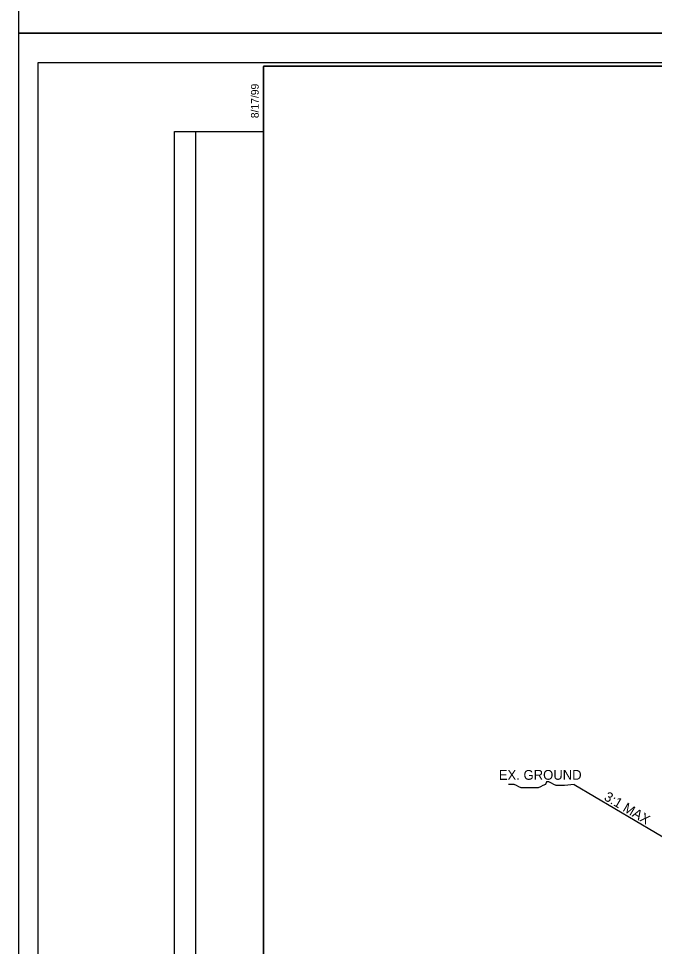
# Model space of a CAD drawing. Extents: x 2320980 to 2456309, y 595047 to 606177.
# Drawn here: x 2455708.8 to 2455795.3, y 597055.4 to 597181.6 of the extents above; entities that cross this region are included whole.
import ezdxf

# ---------------------------------------------------------------- set-up
doc = ezdxf.new("R2010")
doc.units = 0
for name, color, linetype in [('Old_Level_1', 7, 'Continuous'), ('Old_Level_21', 7, 'Continuous'), ('Sheet Block Revision CELL', 7, 'Continuous'), ('Sheet Cutting Line CELL', 7, 'Continuous'), ('Sheet Plan CELL', 7, 'Continuous'), ('Sheet Plot Border Inside CELL', 7, 'Continuous'), ('Sheet Plot Border Outside CELL', 7, 'Continuous'), ('Typical Hinge Slope Arterial CELL', 7, 'Continuous')]:
    doc.layers.add(name, color=color, linetype=linetype)

msp = doc.modelspace()

# ---------------------------------------------------------------- linework, layer by layer
at = {"layer": 'Old_Level_21'}
msp.add_line((2455784.36, 597077.47), (2455799.16, 597068.71), dxfattribs=at)
at = {"layer": 'Sheet Block Revision CELL'}
msp.add_line((2455732.91, 597008.08), (2455732.91, 597166.2), dxfattribs=at)
msp.add_lwpolyline([(2455730, 597008.07), (2455730, 597166.2), (2455742.11, 597166.21), (2455742.11, 597008.08)], close=True, dxfattribs=at)
at = {"layer": 'Sheet Cutting Line CELL'}
for p, q in [((2456045.51, 597179.57), (2455708.81, 597179.57)), ((2455708.81, 597179.57), (2455708.81, 596960.57))]:
    msp.add_line(p, q, dxfattribs=at)
at = {"layer": 'Sheet Plan CELL'}
msp.add_line((2455742.1, 597175.08), (2455742.1, 597175.08), dxfattribs=at)
for points in [[(2456042.11, 597175.08), (2455742.1, 597175.08), (2455742.1, 596965.08), (2456042.11, 596965.08)], [(2455742.1, 596965.08), (2455742.1, 597175.07), (2456002.1, 597175.08), (2456002.1, 597145.07), (2456042.11, 597145.06), (2456042.11, 596965.08)]]:
    msp.add_lwpolyline(points, close=True, dxfattribs=at)
at = {"layer": 'Sheet Plot Border Inside CELL'}
msp.add_lwpolyline([(2455711.41, 596964.57), (2456044.6, 596964.58), (2456044.61, 597175.57), (2455711.41, 597175.57)], close=True, dxfattribs=at)
at = {"layer": 'Sheet Plot Border Outside CELL'}
for points in [[(2455708.81, 597179.57), (2456045.51, 597179.57), (2456045.51, 597398.57), (2455708.81, 597398.57)], [(2455708.81, 596960.57), (2456045.51, 596960.57), (2456045.51, 597179.57), (2455708.81, 597179.57)]]:
    msp.add_lwpolyline(points, close=True, dxfattribs=at)
at = {"layer": 'Typical Hinge Slope Arterial CELL'}
msp.add_lwpolyline([(2455784.36, 597077.47), (2455783.05, 597077.31), (2455782.73, 597077.31), (2455782.23, 597077.31), (2455781.91, 597077.31), (2455781.58, 597077.47), (2455781.25, 597077.64), (2455780.92, 597077.8), (2455780.6, 597077.8), (2455780.43, 597077.47), (2455780.1, 597077.31), (2455779.78, 597077.14), (2455779.45, 597076.98), (2455779.12, 597076.98), (2455778.79, 597076.98), (2455778.47, 597076.98), (2455778.14, 597076.98), (2455777.81, 597076.98), (2455777.48, 597076.98), (2455777.15, 597076.98), (2455776.83, 597077.14), (2455776.5, 597077.31), (2455776.17, 597077.47), (2455775.68, 597077.47), (2455775.41, 597077.47)], dxfattribs=at)

# ---------------------------------------------------------------- texts
at = {"layer": 'Old_Level_1'}
msp.add_text('EX. GROUND', height=1.33, rotation=0.0897, dxfattribs=at).set_placement((2455774.1, 597078.08))
at = {"layer": 'Old_Level_21'}
msp.add_text('3:1 MAX', height=1.33, rotation=329.3618, dxfattribs=at).set_placement((2455788.3, 597075.42))
at = {"layer": 'Sheet Plan CELL'}
msp.add_text('8/17/99', height=1.05, rotation=90, dxfattribs=at).set_placement((2455741.46, 597168.03))

doc.saveas('drawing.dxf')
